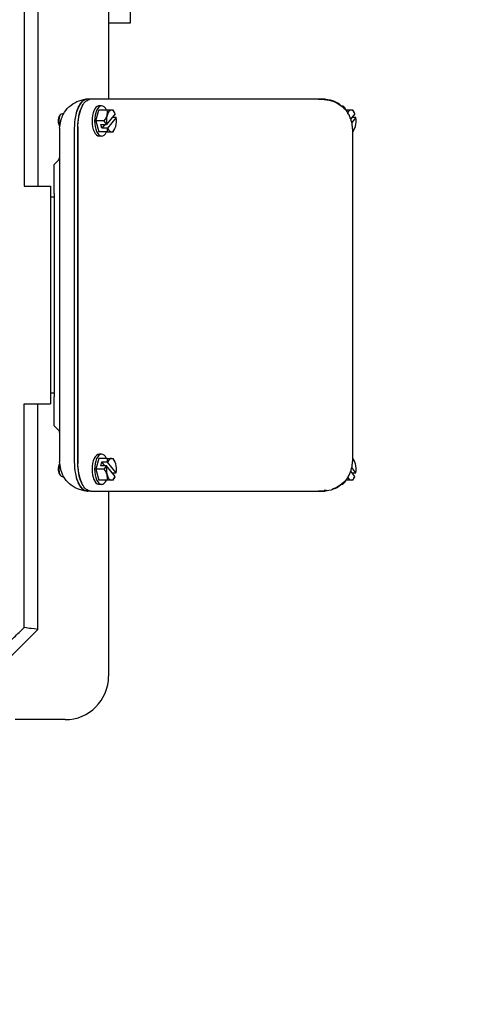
# Model space of a CAD drawing. Header units: inches. Extents: x 18 to 846, y -67 to 561.
# Tile 309 of 656: x 299 to 307, y 445 to 462. Entities that reach past the tile are written whole.
import ezdxf

# ---------------------------------------------------------------- set-up
doc = ezdxf.new("R2010")
doc.units = ezdxf.units.IN
doc.header["$LTSCALE"] = 24
doc.header["$MEASUREMENT"] = 0
doc.layers.add('Dimension (ANSI)', color=7, linetype='Continuous', lineweight=25)
doc.layers.add('Visible (ANSI)', color=7, linetype='Continuous', lineweight=30)
doc.styles.add('Note Text (ANSI)', font='tahoma.ttf')
doc.dimstyles.new('SB Fraction-16 (ANSI)', dxfattribs={"dimscale": 24, "dimtxt": 0.125, "dimasz": 0.098425, "dimexe": 0.125, "dimexo": 0.0625, "dimgap": 0.031496, "dimtad": 0, "dimtih": 1, "dimtoh": 1, "dimdec": 4, "dimrnd": 1e-08, "dimzin": 0, "dimdsep": 46, "dimlunit": 5, "dimtxsty": 'Note Text (ANSI)', "dimcen": 0.09, "dimdle": 0.393701, "dimclrd": 256, "dimclre": 256, "dimclrt": 256, "dimadec": 0, "dimazin": 3, "dimtfac": 0.96, "dimtofl": 0, "dimtmove": 0, "dimatfit": 3, "dimfxl": 1, "dimfrac": 2, "dimtolj": 1, "dimtzin": 12, "dimlwd": -1, "dimlwe": -1, "dimarcsym": 0})

# ---------------------------------------------------------------- blocks, each defined once
blk = doc.blocks.new('*D18')
at = {"layer": 'Defpoints', "color": 0, "transparency": 16777216}
for p in [(331.678, 544.007), (242.86, 406.007), (331.678, 406.007)]:
    blk.add_point(p, dxfattribs=at)
at = {"layer": 'Dimension (ANSI)', "transparency": 16777216}
for p, q in [((330.178, 544.007), (239.86, 544.007)), ((242.86, 541.645), (242.86, 486.331)), ((242.86, 408.369), (242.86, 481.682)), ((330.178, 406.007), (239.86, 406.007))]:
    blk.add_line(p, q, dxfattribs=at)
for points in [[(242.466, 541.645), (243.253, 541.645), (242.86, 544.007)], [(242.466, 408.369), (243.253, 408.369), (242.86, 406.007)]]:
    blk.add_solid(points, dxfattribs=at)
at = {"layer": 'Dimension (ANSI)', "transparency": 16777216, "insert": (239.783, 485.575), "char_height": 3, "attachment_point": 1, "style": 'Note Text (ANSI)'}
blk.add_mtext('\\A1;138', dxfattribs=at)

msp = doc.modelspace()

# ---------------------------------------------------------------- linework, layer by layer
at = {"layer": 'Visible (ANSI)'}
for p, q in [((299.2519, 463.42384), (299.2519, 459.57007)), ((299.48699, 463.45532), (299.48699, 459.57007)), ((300.70699, 463.39773), (300.70699, 462.38183)), ((301.08199, 463.39773), (301.08199, 462.38183)), ((300.70699, 462.38183), (300.70699, 461.07007)), ((301.08199, 462.38183), (300.70699, 462.38183)), ((300.40368, 461.07007), (300.34837, 461.07007)), ((300.40694, 461.07007), (300.40368, 461.07007)), ((304.41997, 461.07007), (300.40694, 461.07007)), ((304.42494, 461.06271), (304.3238, 461.06574)), ((304.42323, 461.07007), (304.41997, 461.07007)), ((300.48699, 460.69507), (300.5374, 460.88257)), ((300.68271, 460.88257), (300.5374, 460.88257)), ((300.58781, 460.95507), (300.54356, 460.95507)), ((300.75595, 460.88257), (300.68271, 460.88257)), ((300.78353, 460.88257), (300.75595, 460.88257)), ((304.72052, 460.95507), (304.7205, 460.95507)), ((304.81542, 460.88257), (304.79503, 460.88257)), ((304.88866, 460.88257), (304.81542, 460.88257)), ((304.91624, 460.88257), (304.88866, 460.88257)), ((299.85656, 460.77585), (299.87576, 460.80136)), ((299.90639, 460.82007), (299.93026, 460.82007)), ((300.6323, 460.69507), (300.48699, 460.69507)), ((300.48699, 460.69507), (300.5374, 460.50757)), ((300.82131, 460.8194), (300.67314, 460.63569)), ((300.83877, 460.75445), (300.6906, 460.57073)), ((300.83769, 460.75634), (300.77045, 460.75634)), ((304.95402, 460.8194), (304.88221, 460.73036)), ((304.97148, 460.75445), (304.90048, 460.66641)), ((304.9704, 460.75634), (304.90316, 460.75634)), ((299.85656, 460.61428), (299.86461, 460.60358)), ((299.86349, 460.57014), (299.86349, 454.81999)), ((300.11554, 460.57007), (300.11554, 454.82007)), ((300.17085, 460.57007), (300.17085, 454.82007)), ((300.17765, 460.59381), (300.17765, 454.79632)), ((300.57338, 460.63379), (300.669, 460.63379)), ((300.59084, 460.56884), (300.57338, 460.63379)), ((300.64323, 460.63379), (300.59084, 460.56884)), ((300.68646, 460.56884), (300.59084, 460.56884)), ((304.91165, 460.56139), (304.91165, 460.50155)), ((300.68271, 460.50757), (300.5374, 460.50757)), ((300.58781, 460.43507), (300.54356, 460.43507)), ((300.68271, 460.50757), (300.75595, 460.50757)), ((300.75595, 460.50757), (300.78353, 460.50757)), ((304.91165, 460.50757), (304.91624, 460.50757)), ((304.91165, 460.50155), (304.91165, 454.88858)), ((299.84592, 460.02149), (299.76949, 459.94507)), ((299.76949, 459.44507), (299.76949, 459.94507)), ((299.2519, 459.57007), (299.70699, 459.57007)), ((299.70699, 459.57007), (299.70699, 455.82007)), ((299.76949, 459.38257), (299.70699, 459.38257)), ((299.76949, 459.44507), (299.76949, 455.94507)), ((299.76949, 456.00757), (299.70699, 456.00757)), ((299.76949, 455.44507), (299.76949, 455.94507)), ((299.2519, 451.9663), (299.2519, 455.82007)), ((299.2519, 455.82007), (299.70699, 455.82007)), ((299.48699, 451.93482), (299.48699, 455.82007)), ((299.84592, 455.36864), (299.76949, 455.44507)), ((300.58781, 454.95507), (300.54356, 454.95507)), ((299.85656, 454.77585), (299.86461, 454.78655)), ((300.5374, 454.88257), (300.48699, 454.69507)), ((300.68271, 454.88257), (300.5374, 454.88257)), ((300.57338, 454.75634), (300.59084, 454.82129)), ((300.669, 454.75634), (300.57338, 454.75634)), ((300.59084, 454.82129), (300.68646, 454.82129)), ((300.64323, 454.75634), (300.59084, 454.82129)), ((300.82131, 454.57073), (300.67314, 454.75445)), ((300.68271, 454.88257), (300.75595, 454.88257)), ((300.83877, 454.63569), (300.6906, 454.8194)), ((300.75595, 454.88257), (300.78353, 454.88257)), ((304.91165, 454.88858), (304.91165, 454.82874)), ((304.91165, 454.88257), (304.91624, 454.88257)), ((299.85656, 454.61428), (299.87576, 454.58877)), ((300.6323, 454.69507), (300.48699, 454.69507)), ((300.48699, 454.69507), (300.5374, 454.50757)), ((300.77045, 454.63379), (300.83769, 454.63379)), ((304.95402, 454.57073), (304.88221, 454.65977)), ((304.97148, 454.63569), (304.90048, 454.72372)), ((304.90316, 454.63379), (304.9704, 454.63379)), ((299.90639, 454.57007), (299.93026, 454.57007)), ((300.68271, 454.50757), (300.5374, 454.50757)), ((300.58781, 454.43507), (300.54356, 454.43507)), ((300.75595, 454.50757), (300.68271, 454.50757)), ((300.78353, 454.50757), (300.75595, 454.50757)), ((304.72052, 454.43507), (304.7205, 454.43507)), ((304.81542, 454.50757), (304.79503, 454.50757)), ((304.88866, 454.50757), (304.81542, 454.50757)), ((304.91624, 454.50757), (304.88866, 454.50757)), ((300.40368, 454.32007), (300.34837, 454.32007)), ((300.40368, 454.32007), (300.40694, 454.32007)), ((300.40694, 454.32007), (304.41997, 454.32007)), ((300.70699, 454.32007), (300.70699, 451.13183)), ((304.3238, 454.32439), (304.42494, 454.32743)), ((304.42323, 454.32007), (304.41997, 454.32007)), ((304.65546, 454.38292), (304.65544, 454.38292)), ((298.39424, 450.84207), (299.48699, 451.93482)), ((299.95699, 450.38183), (299.09699, 450.38183))]:
    msp.add_line(p, q, dxfattribs=at)
for centre, radius, start, end in [((300.54356, 460.69507), 0.30456, 27.069103, 34.529475), ((304.67627, 460.69507), 0.30456, 27.069103, 34.529475), ((300.54356, 460.69507), 0.30456, 325.470525, 332.930897), ((304.67627, 460.69507), 0.30456, 325.470525, 332.930897), ((299.80349, 460.06392), 0.06, 315, 0), ((299.80349, 455.32621), 0.06, 0, 45), ((300.54356, 454.69507), 0.30456, 27.069103, 34.529475), ((304.67627, 454.69507), 0.30456, 27.069103, 34.529475), ((300.54356, 454.69507), 0.30456, 325.470525, 332.930897), ((304.67627, 454.69507), 0.30456, 325.470525, 332.930897), ((299.95699, 451.13183), 0.75, 270, 0)]:
    msp.add_arc(centre, radius, start, end, dxfattribs=at)
for centre, major_axis, ratio, start_param, end_param in [((300.34837, 460.57007), (0, 0.5), 0.46565771, 0.01327928, 1.1570268), ((300.35189, 458.77328), (0, 2.29678), 0.46565771, 0.00618348, 0.02099066), ((300.35191, 458.76742), (0, 2.30265), 0.46565771, 0.00330445, 0.0061879), ((300.40678, 460.43768), (0, 0.63237), 0.46565771, 0.09673158, 0.11673659), ((300.41015, 460.56989), (-0.00443, 0.50017), 0.52593849, 6.27852358, 6.38755007), ((300.40368, 460.57007), (0, 0.5), 0.46565771, 0, 0.1090452), ((304.42324, 458.77141), (0, 2.29866), 0.46565771, 6.26219956, 6.2831939), ((300.40368, 460.57007), (0, -0.5), 0.46565771, 3.92981992, 4.71238898), ((300.54356, 460.69507), (0, 0.26), 0.46565771, 0.09127994, 1.57196004), ((300.58781, 460.69507), (0, -0.26), 0.46565771, 2.37626275, 7.04851521), ((300.54356, 460.69507), (0, 0.26), 0.46565771, 0, 0.09127994), ((300.75595, 460.69507), (0, 0.1875), 0.46565771, 0, 1.04719755), ((300.46795, 460.78882), (0.18681, 0.15067), 0.76640209, 5.47227321, 5.94022016), ((300.75595, 460.69507), (0, 0.1875), 0.46565771, 5.43734568, 6.28318531), ((300.61917, 460.78882), (-0.18681, 0.15067), 0.76640209, 4.34179011, 4.4204517), ((304.72052, 460.69507), (0, 0.26), 0.46565771, 5.5178554, 6.283347), ((304.60066, 460.78882), (0.18681, 0.15067), 0.76640209, 5.77059929, 5.94022016), ((304.88866, 460.69507), (0, 0.1875), 0.46565771, 0, 0.7306565), ((304.88866, 460.69507), (0, 0.1875), 0.46565771, 5.43734568, 6.28318531), ((304.75189, 460.78882), (-0.18681, 0.15067), 0.76640209, 4.34179011, 4.4204517), ((299.87984, 460.69507), (0, 0.095), 0.46565771, 0.55411128, 2.58748137), ((299.90639, 460.69507), (0, 0.125), 0.46565771, 0, 2.34777817), ((300.34837, 460.57007), (0, -0.5), 0.46565771, 4.29861945, 4.71238898), ((300.54356, 460.69507), (0, -0.26), 0.46565771, 4.71355269, 6.28318531), ((300.46795, 460.78882), (-0.18681, -0.15067), 0.76640209, 1.86273361, 2.33068056), ((300.46795, 460.60132), (-0.18681, 0.15067), 0.76640209, 4.10939762, 4.4204517), ((300.75595, 460.69507), (0, 0.1875), 0.46565771, 1.04719755, 1.89303718), ((300.75595, 460.69507), (0, 0.1875), 0.46565771, 4.1887902, 5.03462984), ((300.55229, 460.66259), (0.29188, 0.07847), 0.44248246, 0.10734462, 0.12322627), ((304.62296, 460.69507), (0.21158, 0.13317), 0.28590441, 0.00000001, 0.0067993), ((304.88866, 460.69507), (0, 0.1875), 0.46565771, 4.1887902, 5.03462984), ((304.685, 460.66259), (0.29188, 0.07847), 0.44248246, 0.10734462, 0.12322627), ((300.53483, 460.72754), (0.29188, 0.07847), 0.44248246, 5.06799665, 5.08387831), ((300.46795, 460.60132), (0.18681, -0.15067), 0.76640209, 0.34296515, 0.65401923), ((300.55229, 460.66259), (-0.29188, -0.07847), 0.44248246, 1.926404, 1.94228566), ((300.75595, 460.69507), (0, -0.1875), 0.46565771, 5.43734568, 6.28318531), ((300.75595, 460.69507), (0, -0.1875), 0.46565771, 0, 1.04719755), ((300.61917, 460.60132), (0.18681, 0.15067), 0.76640209, 5.00432626, 5.08298785), ((304.88866, 460.69507), (0, -0.1875), 0.46565771, 0.26636203, 1.04719755), ((304.75189, 460.60132), (0.18681, 0.15067), 0.76640209, 5.00432626, 5.08298785), ((300.54356, 454.69507), (0, 0.26), 0.46565771, 0, 1.56963807), ((300.58781, 454.69507), (0, -0.26), 0.46565771, 2.37626275, 7.04851521), ((299.87984, 454.69507), (0, 0.095), 0.46565771, 0.55411128, 2.58748137), ((299.90639, 454.69507), (0, -0.125), 0.46565771, 3.93540714, 6.28318531), ((300.34837, 454.82007), (0, -0.5), 0.46565771, 4.71238898, 5.12615851), ((300.40368, 454.82007), (0, -0.5), 0.46565771, 4.71238898, 5.49495804), ((300.46795, 454.78882), (0.18681, 0.15067), 0.76640209, 5.00432626, 5.31538034), ((300.75595, 454.69507), (0, -0.1875), 0.46565771, 4.39014813, 5.23598776), ((300.53483, 454.66259), (-0.29188, 0.07847), 0.44248246, 4.34089965, 4.35678131), ((300.46795, 454.78882), (0.18681, 0.15067), 0.76640209, 5.62916608, 5.94022016), ((300.55229, 454.72754), (0.29188, -0.07847), 0.44248246, 1.199307, 1.21518865), ((300.75595, 454.69507), (0, 0.1875), 0.46565771, 0, 0.84583963), ((300.75595, 454.69507), (0, 0.1875), 0.46565771, 5.23598776, 6.28318531), ((300.61917, 454.78882), (0.18681, -0.15067), 0.76640209, 1.20019746, 1.27885905), ((300.75595, 454.69507), (0, 0.1875), 0.46565771, 4.39014813, 5.23598776), ((304.88866, 454.69507), (0, 0.1875), 0.46565771, 5.23598776, 6.01682328), ((304.75189, 454.78882), (0.18681, -0.15067), 0.76640209, 1.20019746, 1.27885905), ((304.88866, 454.69507), (0, 0.1875), 0.46565771, 4.39014813, 5.23598776), ((300.34837, 454.82007), (0, -0.5), 0.46565771, 5.12615851, 6.26990602), ((300.54356, 454.69507), (0, -0.26), 0.46565771, 4.71123072, 6.19190537), ((300.46795, 454.60132), (-0.18681, 0.15067), 0.76640209, 3.95250475, 4.4204517), ((300.75595, 454.69507), (0, -0.1875), 0.46565771, 5.23598776, 6.28318531), ((300.46795, 454.60132), (0.18681, -0.15067), 0.76640209, 0.34296515, 0.8109121), ((300.55229, 454.72754), (0.29188, -0.07847), 0.44248246, 6.15995904, 6.17584069), ((304.685, 454.72754), (0.29188, -0.07847), 0.44248246, 6.15995904, 6.17584069), ((300.54356, 454.69507), (0, -0.26), 0.46565771, 6.19190537, 6.28318531), ((300.75595, 454.69507), (0, -0.1875), 0.46565771, 0, 0.84583963), ((300.61917, 454.60132), (0.18681, 0.15067), 0.76640209, 5.00432626, 5.08298785), ((304.72052, 454.69507), (0, -0.26), 0.46565771, 6.28302361, 7.04851521), ((304.60066, 454.60132), (0.18681, -0.15067), 0.76640209, 0.34296515, 0.51254496), ((304.88866, 454.69507), (0, -0.1875), 0.46565771, 5.55253622, 6.28318531), ((304.62296, 454.69507), (0.21158, -0.13317), 0.28590441, 6.276386, 6.2831853), ((304.88866, 454.69507), (0, -0.1875), 0.46565771, 0, 0.84583963), ((304.75189, 454.60132), (0.18681, 0.15067), 0.76640209, 5.00432626, 5.08298785), ((300.35189, 456.61685), (0, -2.29678), 0.46565771, 6.26219464, 6.27700183), ((300.35191, 456.62271), (0, -2.30265), 0.46565771, 6.27699741, 6.27988085), ((300.40678, 454.95245), (0, -0.63237), 0.46565771, 6.16644872, 6.18645373), ((300.41015, 454.82024), (0.00443, 0.50017), 0.52593849, 3.03722789, 3.14625438), ((300.40368, 454.82007), (0, -0.5), 0.46565771, 6.17414011, 6.28318531), ((304.42324, 456.61872), (0, -2.29866), 0.46565771, 6.28317672, 6.30417106)]:
    msp.add_ellipse(centre, major_axis=major_axis, ratio=ratio, start_param=start_param, end_param=end_param, dxfattribs=at)
for points, knots in [([(299.90572, 460.7715), (299.92756, 460.82127), (299.95802, 460.86809), (300.03148, 460.9484), (300.07542, 460.98293), (300.17066, 461.0352), (300.22315, 461.05369), (300.29309, 461.06605), (300.30981, 461.06815), (300.32657, 461.06939)], [0, 0, 0, 0, 0.41598753, 0.41598753, 0.83149872, 0.83149872, 1.24471609, 1.24471609, 1.37278475, 1.37278475, 1.37278475, 1.37278475]), ([(300.32944, 461.06956), (300.30878, 461.06863), (300.2883, 461.06123), (300.24797, 461.0332), (300.22845, 461.01207), (300.19293, 460.95749), (300.17718, 460.92426), (300.15192, 460.85118), (300.14218, 460.81234), (300.13518, 460.7711)], [0, 0, 0, 0, 0.33812391, 0.33812391, 0.69381372, 0.69381372, 1.05303519, 1.05303519, 1.38762229, 1.38762229, 1.38762229, 1.38762229]), ([(300.23858, 460.92262), (300.25618, 460.96226), (300.27685, 460.99497), (300.32254, 461.04375), (300.34717, 461.05937), (300.37248, 461.06575)], [0.000001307, 0.000001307, 0.000001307, 0.000001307, 0.417396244, 0.417396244, 0.834785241, 0.834785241, 0.834785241, 0.834785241]), ([(304.42494, 461.06271), (304.48071, 461.06103), (304.5369, 461.04978), (304.64184, 461.00955), (304.69195, 460.97989), (304.77356, 460.91031), (304.80746, 460.87126), (304.83454, 460.82824)], [0, 0, 0, 0, 0.44136899, 0.44136899, 0.88553592, 0.88553592, 1.27715043, 1.27715043, 1.27715043, 1.27715043]), ([(304.44857, 461.06939), (304.50204, 461.06542), (304.55554, 461.05257), (304.62208, 461.02464), (304.63883, 461.01649), (304.65504, 461.00744)], [0, 0, 0, 0, 0.408599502, 0.408599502, 0.550250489, 0.550250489, 0.550250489, 0.550250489]), ([(300.17765, 460.59381), (300.17765, 460.65449), (300.18292, 460.7145), (300.20376, 460.82726), (300.2191, 460.87875), (300.23858, 460.92262)], [0.00000008, 0.00000008, 0.00000008, 0.00000008, 0.462370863, 0.462370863, 0.924743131, 0.924743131, 0.924743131, 0.924743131]), ([(299.90572, 460.7715), (299.90348, 460.76639), (299.90126, 460.761), (299.89598, 460.74733), (299.89299, 460.73887), (299.88685, 460.72006), (299.88379, 460.70971), (299.87947, 460.69356), (299.87802, 460.68778), (299.87575, 460.67816), (299.87488, 460.67429), (299.87333, 460.66706), (299.87264, 460.6637), (299.87123, 460.65644), (299.87052, 460.65258), (299.8689, 460.64306), (299.86806, 460.63753), (299.86705, 460.62977), (299.86676, 460.62737), (299.86651, 460.62502)], [-0.413871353, -0.413871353, -0.413871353, -0.413871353, -0.364476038, -0.364476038, -0.293907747, -0.293907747, -0.211906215, -0.211906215, -0.16591116, -0.16591116, -0.13452362, -0.13452362, -0.106562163, -0.106562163, -0.073414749, -0.073414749, -0.023251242, -0.023251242, -0.000002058, -0.000002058, -0.000002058, -0.000002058]), ([(304.91165, 460.56139), (304.91165, 460.58492), (304.90999, 460.60829), (304.90505, 460.64311), (304.90299, 460.65467), (304.89805, 460.67773), (304.89514, 460.68925), (304.88528, 460.72326), (304.87718, 460.74527), (304.85795, 460.78801), (304.84679, 460.80881), (304.83427, 460.82865)], [0, 0, 0, 0, 0.00178874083, 0.00178874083, 0.00268311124, 0.00268311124, 0.00357748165, 0.00357748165, 0.00536622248, 0.00536622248, 0.00715496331, 0.00715496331, 0.00715496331, 0.00715496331]), ([(299.86651, 454.76511), (299.86676, 454.76279), (299.86704, 454.76042), (299.86805, 454.75269), (299.86888, 454.74715), (299.87051, 454.73763), (299.87121, 454.73375), (299.87263, 454.72649), (299.87332, 454.72313), (299.87486, 454.71591), (299.87573, 454.71205), (299.878, 454.70245), (299.87944, 454.69669), (299.88374, 454.68059), (299.88679, 454.67028), (299.89292, 454.65144), (299.89593, 454.64294), (299.90124, 454.62919), (299.90347, 454.62377), (299.90572, 454.61863)], [-0.423863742, -0.423863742, -0.423863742, -0.423863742, -0.400937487, -0.400937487, -0.350732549, -0.350732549, -0.317542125, -0.317542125, -0.289595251, -0.289595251, -0.258274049, -0.258274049, -0.212444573, -0.212444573, -0.130786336, -0.130786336, -0.059892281, -0.059892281, -0.010263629, -0.010263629, -0.010263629, -0.010263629]), ([(300.23858, 454.46751), (300.2191, 454.51139), (300.20376, 454.56288), (300.18292, 454.67563), (300.17765, 454.73564), (300.17765, 454.79632)], [0.000001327, 0.000001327, 0.000001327, 0.000001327, 0.461913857, 0.461913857, 0.923823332, 0.923823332, 0.923823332, 0.923823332]), ([(304.83427, 454.56148), (304.84679, 454.58132), (304.85784, 454.60191), (304.87226, 454.63393), (304.87671, 454.64479), (304.88485, 454.66689), (304.88856, 454.67818), (304.89842, 454.71217), (304.90335, 454.73512), (304.90997, 454.78159), (304.91165, 454.80521), (304.91165, 454.82874)], [0, 0, 0, 0, 0.00178982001, 0.00178982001, 0.00268473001, 0.00268473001, 0.00357964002, 0.00357964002, 0.00536946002, 0.00536946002, 0.00715928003, 0.00715928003, 0.00715928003, 0.00715928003]), ([(300.32657, 454.32074), (300.27305, 454.32471), (300.21952, 454.33758), (300.1204, 454.37921), (300.07358, 454.40858), (299.9927, 454.47983), (299.95763, 454.52267), (299.92146, 454.5853), (299.91312, 454.60178), (299.90572, 454.61863)], [0, 0, 0, 0, 0.40891168, 0.40891168, 0.81974959, 0.81974959, 1.23206566, 1.23206566, 1.3729219, 1.3729219, 1.3729219, 1.3729219]), ([(300.13518, 454.61903), (300.14218, 454.57779), (300.15192, 454.53895), (300.17718, 454.46587), (300.19293, 454.43264), (300.22845, 454.37806), (300.24797, 454.35693), (300.2883, 454.3289), (300.30878, 454.3215), (300.32944, 454.32057)], [0.00000152, 0.00000152, 0.00000152, 0.00000152, 0.33447491, 0.33447491, 0.69357435, 0.69357435, 1.04913382, 1.04913382, 1.38713379, 1.38713379, 1.38713379, 1.38713379]), ([(300.37248, 454.32438), (300.34717, 454.33076), (300.32254, 454.34639), (300.27685, 454.39516), (300.25618, 454.42787), (300.23858, 454.46751)], [0.000001, 0.000001, 0.000001, 0.000001, 0.417036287, 0.417036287, 0.834072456, 0.834072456, 0.834072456, 0.834072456]), ([(304.83454, 454.56189), (304.80635, 454.51711), (304.77075, 454.47662), (304.68914, 454.40877), (304.64184, 454.38096), (304.58229, 454.35769), (304.57223, 454.35413), (304.56207, 454.3509)], [0, 0, 0, 0, 0.407663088, 0.407663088, 0.827482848, 0.827482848, 0.911312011, 0.911312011, 0.911312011, 0.911312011]), ([(304.65544, 454.38292), (304.60847, 454.35665), (304.55649, 454.33782), (304.48538, 454.3245), (304.467, 454.32211), (304.44857, 454.32074)], [0, 0, 0, 0, 0.410602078, 0.410602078, 0.551398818, 0.551398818, 0.551398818, 0.551398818]), ([(299.48699, 451.93482), (299.48699, 451.93482), (299.45035, 451.93974), (299.33961, 451.95457), (299.29931, 451.95996), (299.2519, 451.9663)], [0, 0, 0, 0, 3.27590991, 3.27590991, 4.66234251, 4.66234251, 4.66234251, 4.66234251])]:
    msp.add_open_spline(points, degree=3, knots=knots, dxfattribs=at)
for points in [[(304.3238, 461.06574), (304.32375, 461.06574), (304.3237, 461.06574), (304.32364, 461.06575)], [(304.4457, 461.06956), (304.44666, 461.06952), (304.44761, 461.06946), (304.44857, 461.06939)], [(304.65544, 461.00721), (304.65546, 461.0072), (304.65548, 461.00719), (304.6555, 461.00718)], [(304.6555, 461.00718), (304.6736, 460.99706), (304.69019, 460.98326), (304.70489, 460.9669)], [(299.86349, 460.57014), (299.86349, 460.58881), (299.86454, 460.60752), (299.86662, 460.62608)], [(299.86651, 460.62502), (299.86647, 460.62467), (299.86643, 460.62432), (299.86639, 460.62397)], [(299.86662, 454.76405), (299.86454, 454.78262), (299.86349, 454.80132), (299.86349, 454.81999)], [(299.86639, 454.76616), (299.86643, 454.76581), (299.86647, 454.76546), (299.86651, 454.76511)], [(304.70481, 454.42318), (304.69013, 454.40688), (304.67363, 454.39308), (304.65546, 454.38292)], [(304.32364, 454.32439), (304.3237, 454.32439), (304.32375, 454.32439), (304.3238, 454.32439)], [(304.46208, 454.32995), (304.44971, 454.32864), (304.43731, 454.3278), (304.42494, 454.32743)], [(304.44857, 454.32074), (304.44761, 454.32067), (304.44666, 454.32062), (304.4457, 454.32057)]]:
    msp.add_open_spline(points, degree=3, dxfattribs=at)
msp.add_rational_spline([(298.06103, 450.84207), (298.60291, 451.34741), (299.2519, 451.9663)], [1.00227690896, 1.03212060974, 1.05319756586], degree=2, dxfattribs=at)

# ---------------------------------------------------------------- dimensions: what is measured, and where the dimension line sits
at = {"layer": 'Dimension (ANSI)'}
dim = msp.add_linear_dim(base=(242.85953, 406.00673), p1=(331.67843, 544.00673), p2=(331.67843, 406.00673), angle=90, dimstyle='SB Fraction-16 (ANSI)', override={"dimgap": 0.031496, "dimdec": 4, "dimtol": 0, "dimlim": 0, "dimtp": 0, "dimtm": 0, "dimtdec": 2, "dimatfit": 1}, dxfattribs=at)
dim.commit()
dim.dimension.update_dxf_attribs({"geometry": '*D18', "text_midpoint": (242.85953, 484.00673), "dimtype": 160})

doc.saveas('drawing.dxf')
